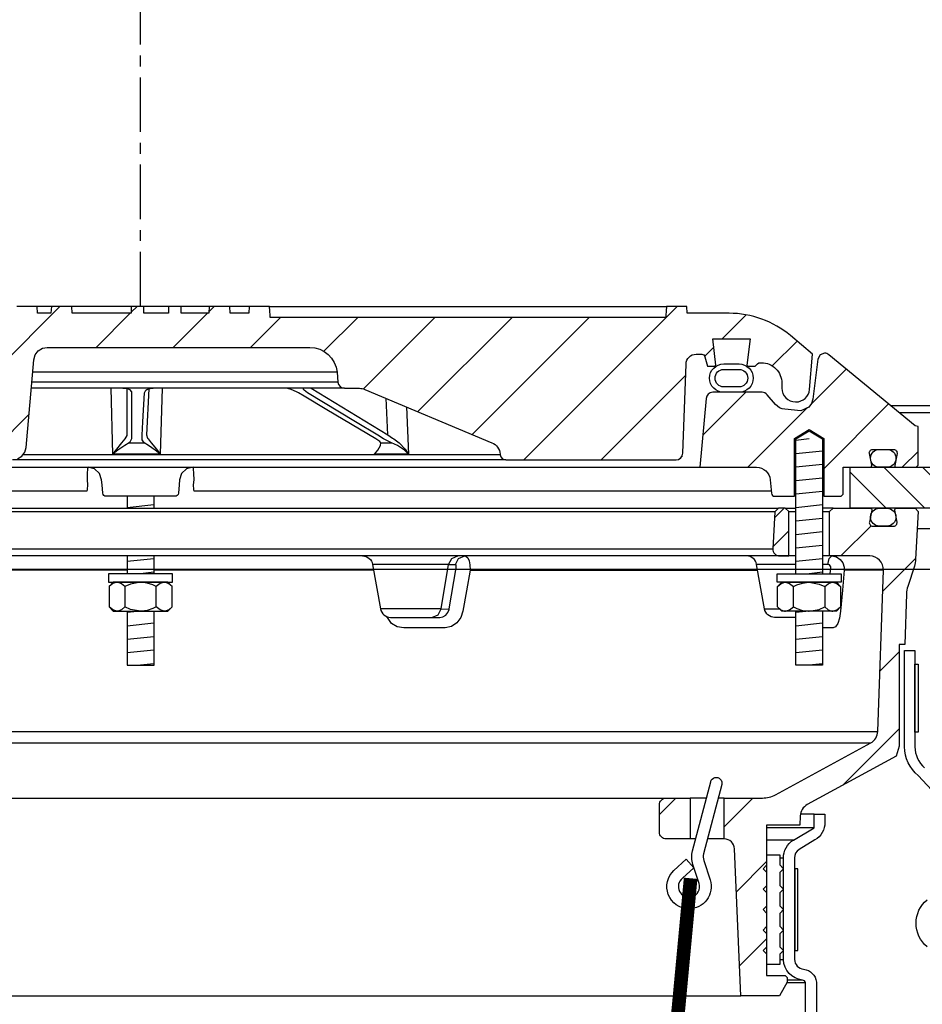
# Model space of a CAD drawing. Extents: x -169 to 6736, y -208 to 3022.
# Tile 519 of 656: x 6088.3 to 6096.57, y 416.02 to 425.05. Entities that reach past the tile are written whole.
import ezdxf

# ---------------------------------------------------------------- set-up
doc = ezdxf.new("R2010")
doc.units = 0
doc.header["$MEASUREMENT"] = 0
doc.linetypes.add('CENTER1', pattern=[0.6625, 0.5, -0.075, 0.0125, -0.075])
for name, color, linetype in [('CENTERLINE', 3, 'CENTER1'), ('FREEZE-LINES', 8, 'CONTINUOUS'), ('MULTI-PORT-MANHOLE', 2, 'CONTINUOUS'), ('MULTI-PORT-MANHOLE-HATCH', 252, 'CONTINUOUS'), ('MULTI-PORT-SHROUD', 1, 'CONTINUOUS'), ('MULTI-PORT-SPILL-BUCKET', 1, 'CONTINUOUS'), ('MULTI-PORT-SPILL-BUCKET-HATCH', 7, 'CONTINUOUS'), ('MULTI-PORT-SPILL-BUCKET-MANHOLE', 2, 'CONTINUOUS'), ('MULTI-PORT-SPILL-BUCKET-MANHOLE-HATCH', 7, 'CONTINUOUS'), ('MULTI-PORT-SPILL-BUCKET-SHROUD', 1, 'CONTINUOUS')]:
    doc.layers.add(name, color=color, linetype=linetype)
pattern_1 = [(45, (-1884.3607, -756.0172), (-0.35355339, 0.35355339), [])]

msp = doc.modelspace()

# ---------------------------------------------------------------- hatches: boundary and pattern name
at = {"layer": 'MULTI-PORT-MANHOLE-HATCH', "linetype": 'Continuous'}
h = msp.add_hatch(dxfattribs=at)
h.set_pattern_fill('LINE', color=256, scale=2, angle=45, style=0)
h.set_pattern_definition([(135, (14063.16914, -756.0172), (0.176776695, 0.176776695), [])])
h.paths.add_polyline_path([(6095.90422, 420.56986), (6095.90422, 420.94486), (6096.65422, 420.94486), (6096.65422, 421.44486), (6099.2636, 421.44486), (6099.2636, 420.94486), (6097.02922, 420.94486), (6097.02922, 420.56986)])
at = {"layer": 'MULTI-PORT-SPILL-BUCKET-HATCH', "linetype": 'Continuous'}
h = msp.add_hatch(dxfattribs=at)
h.set_pattern_fill('LINE', color=256, scale=4, angle=45, style=0)
h.set_pattern_definition([(45, (-1748.55816, -784.51195), (-0.35355339, 0.35355339), [])])
edge = h.paths.add_edge_path(flags=16)
edge.add_line((6095.34172, 420.13236), (6095.34172, 420.53861))
edge.add_line((6095.34172, 420.53861), (6095.31047, 420.56986))
edge.add_line((6095.31047, 420.56986), (6095.24797, 420.56986))
edge.add_line((6095.24797, 420.56986), (6095.215, 420.53688))
edge.add_line((6095.215, 420.53688), (6095.19724, 420.19813))
edge.add_arc((6095.25966, 420.19486), 0.0625, 176.99787, 269.997947)
edge.add_line((6095.25966, 420.13236), (6095.34172, 420.13236))
edge = h.paths.add_edge_path()
edge.add_line((6094.21978, 417.91361), (6094.43826, 417.91361))
edge.add_line((6094.43826, 417.91361), (6094.43826, 417.53861))
edge.add_line((6094.43826, 417.53861), (6094.21978, 417.53861))
edge.add_arc((6094.21978, 417.60111), 0.0625, 180, 270, ccw=False)
edge.add_line((6094.15728, 417.60111), (6094.15728, 417.85111))
edge.add_arc((6094.21978, 417.85111), 0.0625, 90, 180, ccw=False)
edge = h.paths.add_edge_path()
edge.add_arc((6096.08486, 420.00736), 0.125, 358, 450)
edge.add_line((6096.08486, 420.13236), (6095.71672, 420.13236))
edge.add_line((6095.71672, 420.13236), (6095.71672, 420.53861))
edge.add_line((6095.71672, 420.53861), (6095.74797, 420.56986))
edge.add_line((6095.74797, 420.56986), (6096.08753, 420.56986))
edge.add_arc((6096.08753, 420.55486), 0.015, -11.010479, 90.011204, ccw=False)
edge.add_line((6096.10225, 420.552), (6096.08108, 420.44307))
edge.add_arc((6096.11175, 420.43711), 0.03125, 169.001697, 270.001442)
edge.add_line((6096.11176, 420.40586), (6096.30369, 420.40586))
edge.add_arc((6096.30369, 420.43711), 0.03125, 269.999681, 370.999427)
edge.add_line((6096.33437, 420.44307), (6096.3132, 420.552))
edge.add_arc((6096.3283, 420.55455), 0.01532, 88.573656, 189.573401, ccw=False)
edge.add_line((6096.32868, 420.56986), (6096.49949, 420.56986))
edge.add_line((6096.49949, 420.56986), (6096.52759, 420.53865))
edge.add_line((6096.52759, 420.53865), (6096.50473, 420.10251))
edge.add_arc((6096.25506, 420.11559), 0.25001, 342.100386, 357.000406, ccw=False)
edge.add_line((6096.49297, 420.03875), (6096.433, 419.85308))
edge.add_arc((6096.6709, 419.77624), 0.25, 162.100003, 178.000095)
edge.add_line((6096.42105, 419.78497), (6096.40481, 419.31986))
edge.add_line((6096.40481, 419.31986), (6096.35427, 419.31986))
edge.add_line((6096.35427, 419.31986), (6096.35427, 418.38941))
edge.add_line((6096.35427, 418.38941), (6096.32682, 418.29642))
edge.add_line((6096.32682, 418.29642), (6095.51252, 417.85328))
edge.add_arc((6095.57227, 417.74349), 0.125, 118.554702, 177.000044)
edge.add_line((6095.44744, 417.75003), (6095.44291, 417.66361))
edge.add_line((6095.44291, 417.66361), (6095.13922, 417.66361))
edge.add_line((6095.13922, 417.66361), (6095.13922, 416.28861))
edge.add_line((6095.13922, 416.28861), (6095.29797, 416.28861))
edge.add_arc((6095.29797, 416.25736), 0.03125, 0, 90, ccw=False)
edge.add_line((6095.32922, 416.25736), (6095.32922, 416.22611))
edge.add_line((6095.32922, 416.22611), (6095.25706, 416.10111))
edge.add_line((6095.25706, 416.10111), (6094.90422, 416.10111))
edge.add_line((6094.90422, 416.10111), (6094.84538, 417.44895))
edge.add_arc((6094.75172, 417.44486), 0.09375, 2.499991, 90)
edge.add_line((6094.75172, 417.53861), (6094.75172, 417.91361))
edge.add_line((6094.75172, 417.91361), (6095.10211, 417.91361))
edge.add_arc((6095.10211, 418.1636), 0.25, 270.000244, 298.555091)
edge.add_line((6095.22161, 417.94402), (6096.09295, 418.41819))
edge.add_arc((6096.0332, 418.52799), 0.125, 298.554793, 357.999929)
edge.add_line((6096.15812, 418.52363), (6096.20978, 420.003))
h = msp.add_hatch(dxfattribs=at)
h.set_pattern_fill('LINE', color=256, scale=4, angle=45, style=0)
h.set_pattern_definition([(45, (-1884.3607, -756.0172), (-0.35355339, 0.35355339), [])])
edge = h.paths.add_edge_path()
edge.add_line((6095.34172, 420.13236), (6095.34172, 420.53861))
edge.add_line((6095.34172, 420.53861), (6095.31047, 420.56986))
edge.add_line((6095.31047, 420.56986), (6095.24797, 420.56986))
edge.add_line((6095.24797, 420.56986), (6095.215, 420.53688))
edge.add_line((6095.215, 420.53688), (6095.19724, 420.19813))
edge.add_arc((6095.25966, 420.19486), 0.0625, 176.99787, 269.997947)
edge.add_line((6095.25966, 420.13236), (6095.34172, 420.13236))
at = {"layer": 'MULTI-PORT-SPILL-BUCKET-MANHOLE-HATCH', "linetype": 'Continuous'}
h = msp.add_hatch(dxfattribs=at)
h.set_pattern_fill('LINE', color=256, scale=4, angle=45, style=0)
h.set_pattern_definition(pattern_1)
h.paths.add_polyline_path([(6094.40106, 421.89126, -0.4040269), (6094.49476, 421.98173), (6094.54469, 421.98173, -0.339462), (6094.57487, 421.95857), (6094.59797, 421.87236), (6094.66672, 421.87236), (6094.67563, 421.88126), (6094.64603, 422.12236), (6094.98742, 422.12236), (6094.95782, 421.88126), (6094.96672, 421.87236), (6095.03547, 421.87236), (6095.05757, 421.89445, -0.1989124), (6095.07967, 421.90361), (6095.09172, 421.90361, -0.4142136), (6095.27922, 421.71611), (6095.27922, 421.66923, 0.4182417), (6095.40594, 421.54424, 0.3928366), (6095.53218, 421.65834), (6095.56047, 421.98173), (6095.35753, 422.15203, 0.1763305), (6094.7951, 422.35673), (6094.41251, 422.35673), (6094.40814, 422.41923), (6094.22323, 422.41923), (6094.22039, 422.37854), (6094.21754, 422.33784), (6094.21689, 422.32853), (6094.21624, 422.31924), (6090.59184, 422.31924), (6090.59054, 422.33784), (6090.5877, 422.37854), (6090.58485, 422.41923), (6090.39967, 422.41923), (6090.3953, 422.35673), (6090.22552, 422.35673), (6090.22114, 422.41923), (6090.03363, 422.41923), (6090.02926, 422.35673), (6089.77531, 422.35673), (6089.77531, 422.41923), (6089.65934, 422.41923), (6089.65934, 422.35673), (6089.43515, 422.35673), (6089.43515, 422.41923), (6089.31918, 422.41923), (6089.31918, 422.35673), (6088.77919, 422.35673), (6088.77481, 422.41923), (6088.5873, 422.41923), (6088.58293, 422.35673), (6088.4612, 422.35673), (6088.45683, 422.41923), (6088.2661, 422.41923), (6088.24465, 422.41673), (6088.22443, 422.41084), (6088.2055, 422.40161), (6088.18837, 422.38936), (6088.17355, 422.37438), (6088.16145, 422.35715), (6088.15543, 422.34545), (6088.15068, 422.33318), (6088.147, 422.31932), (6088.14493, 422.30513), (6088.1094, 421.89899), (6088.07386, 421.49286), (6088.0688, 421.43497), (6088.06302, 421.36891), (6088.05919, 421.35294), (6088.05159, 421.33329), (6088.04083, 421.3152), (6088.02715, 421.29918), (6088.011, 421.28566), (6087.99279, 421.27507), (6087.96543, 421.26479), (6087.93919, 421.26298), (6085.8072, 421.26298), (6085.7619, 421.27148), (6085.72275, 421.29582), (6085.69509, 421.3327), (6085.68267, 421.37709), (6085.63619, 421.90834), (6085.64235, 421.95941), (6085.66856, 422.00368), (6085.71038, 422.03365), (6085.76072, 422.04423), (6086.12277, 422.04423), (6086.17061, 422.05375), (6086.21117, 422.08085), (6086.23827, 422.1214), (6086.24778, 422.16923), (6086.24778, 422.29423), (6086.23827, 422.34207), (6086.21117, 422.38262), (6086.17061, 422.40972), (6086.12277, 422.41923), (6085.93526, 422.41923), (6085.93089, 422.35673), (6085.59448, 422.35673), (6085.54806, 422.36028), (6085.50165, 422.36393), (6085.45432, 422.36039), (6085.4063, 422.35673), (6085.344, 422.35673), (6085.3212, 422.36279), (6085.30737, 422.37459), (6085.28099, 422.3952), (6085.25092, 422.40973), (6085.21834, 422.41728), (6085.18475, 422.41923), (6085.11948, 422.40859), (6085.06414, 422.3749), (6085.0549, 422.36693), (6085.03432, 422.35726), (6085.01965, 422.35673), (6084.99044, 422.35673), (6084.96806, 422.35849), (6084.94606, 422.36296), (6084.92429, 422.36891), (6084.90244, 422.37459), (6084.90093, 422.37492), (6084.89942, 422.37523), (6084.88704, 422.37704), (6084.87455, 422.37765), (6084.86052, 422.37688), (6084.84666, 422.37459), (6084.82481, 422.3689), (6084.80301, 422.36295), (6084.78097, 422.35849), (6084.75866, 422.35673), (6084.70917, 422.35673), (6084.68674, 422.36337), (6084.67197, 422.37401), (6084.67129, 422.37459), (6084.66468, 422.3801), (6084.65776, 422.38522), (6084.63588, 422.39791), (6084.61225, 422.40692), (6084.58677, 422.41229), (6084.56077, 422.41402), (6084.53327, 422.41209), (6084.50641, 422.40605), (6084.48078, 422.39547), (6084.45743, 422.38054), (6084.45379, 422.37762), (6084.44301, 422.36841), (6084.42049, 422.3577), (6084.40381, 422.35673), (6084.01335, 422.35673, 0.176327), (6083.45092, 422.15202), (6083.24797, 421.98173), (6083.27627, 421.65834, 0.3928366), (6083.40251, 421.54424, 0.4182417), (6083.52922, 421.66923), (6083.52922, 421.71611, -0.4142136), (6083.71672, 421.90361), (6083.72878, 421.90361, -0.1989124), (6083.75088, 421.89445), (6083.77297, 421.87236), (6083.84172, 421.87236), (6083.85063, 421.88126), (6083.82103, 422.12236), (6084.16242, 422.12236), (6084.13282, 421.88126), (6084.14172, 421.87236), (6084.21047, 421.87236), (6084.23357, 421.95857, -0.3394582), (6084.26376, 421.98173), (6084.31369, 421.98173, -0.4040263), (6084.40738, 421.89125), (6084.43595, 421.07331, 0.4040263), (6084.49841, 421.01298), (6084.65704, 421.01298), (6084.70876, 421.01683), (6084.76048, 421.02053), (6085.11589, 421.01858), (6085.48279, 421.0169), (6085.51359, 421.01597), (6085.54431, 421.01352), (6085.5546, 421.01298), (6088.23064, 421.01298), (6088.27595, 421.02148), (6088.31509, 421.04582), (6088.34275, 421.0827), (6088.35517, 421.12709), (6088.42543, 421.93013), (6088.43785, 421.97452), (6088.46551, 422.0114), (6088.50465, 422.03573), (6088.54996, 422.04423), (6090.95483, 422.04423, -0.3888787), (6091.20388, 421.81602), (6091.21173, 421.72628, 0.3888787), (6091.27399, 421.66923), (6091.4103, 421.66923, -0.0996827), (6091.45868, 421.65949), (6092.62302, 421.17076, -0.2784038), (6092.69916, 421.0664), (6092.69984, 421.05863, 0.3888787), (6092.74965, 421.01299), (6094.31004, 421.01298, 0.4040262), (6094.3725, 421.0733)])
h = msp.add_hatch(dxfattribs=at)
h.set_pattern_fill('LINE', color=256, scale=4, angle=45, style=0)
h.set_pattern_definition(pattern_1)
edge = h.paths.add_edge_path()
edge.add_line((6094.58438, 421.5753), (6094.52922, 420.94486))
edge.add_line((6094.52922, 420.94486), (6095.04769, 420.94486))
edge.add_arc((6095.04769, 420.81986), 0.125, 5.000099, 90.000043, ccw=False)
edge.add_line((6095.17222, 420.83075), (6095.18298, 420.70776))
edge.add_arc((6095.21411, 420.71048), 0.03125, 185, 270)
edge.add_line((6095.21411, 420.67923), (6095.39552, 420.67923))
edge.add_line((6095.39552, 420.67923), (6095.39552, 421.21048))
edge.add_line((6095.39552, 421.21048), (6095.52922, 421.29082))
edge.add_line((6095.52922, 421.29082), (6095.66292, 421.21048))
edge.add_line((6095.66292, 421.21048), (6095.66292, 420.67923))
edge.add_line((6095.66292, 420.67923), (6095.81047, 420.67923))
edge.add_arc((6095.81047, 420.71048), 0.03125, 270, 360)
edge.add_line((6095.84172, 420.71048), (6095.84172, 420.94486))
edge.add_line((6095.84172, 420.94486), (6096.08677, 420.94486))
edge.add_arc((6096.08677, 420.96048), 0.01562, 270, 370.999746)
edge.add_line((6096.10211, 420.96346), (6096.08108, 421.07165))
edge.add_arc((6096.11176, 421.07761), 0.03125, 90.000847, 191.000593, ccw=False)
edge.add_line((6096.11175, 421.10886), (6096.30369, 421.10886))
edge.add_arc((6096.30369, 421.07761), 0.03125, -10.998303, 90.001443, ccw=False)
edge.add_line((6096.33437, 421.07165), (6096.3132, 420.96272))
edge.add_arc((6096.32793, 420.95986), 0.01501, 169.008936, 269.975776)
edge.add_line((6096.32792, 420.94486), (6096.49797, 420.94486))
edge.add_arc((6096.49797, 420.97611), 0.03125, 270, 360)
edge.add_line((6096.52922, 420.97611), (6096.52922, 421.31986))
edge.add_line((6096.52922, 421.31986), (6096.50091, 421.32517))
edge.add_line((6096.50091, 421.32517), (6095.70993, 421.97727))
edge.add_arc((6095.67026, 421.92898), 0.0625, 50.600528, 90)
edge.add_line((6095.67026, 421.99148), (6095.62949, 421.97615))
edge.add_line((6095.62949, 421.97615), (6095.60872, 421.93767))
edge.add_line((6095.60872, 421.93767), (6095.56344, 421.57072))
edge.add_line((6095.56344, 421.57072), (6095.55152, 421.53057))
edge.add_line((6095.55152, 421.53057), (6095.52643, 421.49671))
edge.add_line((6095.52643, 421.49671), (6095.45422, 421.46391))
edge.add_line((6095.45422, 421.46391), (6095.30511, 421.47696))
edge.add_arc((6095.316, 421.60149), 0.125, 220.000141, 265.000351, ccw=False)
edge.add_line((6095.22024, 421.52114), (6095.14565, 421.61003))
edge.add_arc((6095.09778, 421.56986), 0.0625, 40.001024, 90.001569)
edge.add_line((6095.09778, 421.63236), (6094.64664, 421.63236))
edge.add_arc((6094.64664, 421.56986), 0.0625, 90, 175)

# ---------------------------------------------------------------- linework, layer by layer
at = {"layer": 'CENTERLINE', "flags": 128}
msp.add_lwpolyline([(6089.40422, 422.41923), (6089.40422, 439.73881), (6097.49321, 447.8278), (6097.49321, 465.14738)], dxfattribs=at)
at = {"layer": 'FREEZE-LINES', "linetype": 'Continuous'}
msp.add_line((6657.53241, 420.00736), (5613.53241, 420.00736), dxfattribs=at)
at = {"layer": 'MULTI-PORT-MANHOLE', "color": 7, "linetype": 'Continuous'}
for p, q in [((6102.52922, 421.50736), (6096.27992, 421.50736)), ((6097.90422, 420.38236), (6096.5194, 420.38236))]:
    msp.add_line(p, q, dxfattribs=at)
at = {"layer": 'MULTI-PORT-MANHOLE', "color": 254, "linetype": 'Continuous'}
msp.add_line((6096.65422, 421.44486), (6096.35573, 421.44486), dxfattribs=at)
at = {"layer": 'MULTI-PORT-MANHOLE', "linetype": 'Continuous'}
msp.add_lwpolyline([(6095.90422, 420.56986), (6095.90422, 420.94486), (6096.65422, 420.94486), (6096.65422, 421.44486), (6099.2636, 421.44486), (6099.2636, 420.94486), (6097.02922, 420.94486), (6097.02922, 420.56986)], close=True, dxfattribs=at)
at = {"layer": 'MULTI-PORT-SHROUD', "color": 1, "linetype": 'Continuous'}
for points in [[(6097.02398, 417.58801), (6096.52702, 418.11944, -0.2216953), (6096.40422, 418.38277), (6096.40422, 419.26619), (6096.49797, 419.26619), (6096.49797, 418.38277, 0.2216953), (6096.58728, 418.19126)], [(6096.60889, 416.55074, -0.4663072), (6096.60889, 416.98164)]]:
    msp.add_lwpolyline(points, format="xyb", dxfattribs=at)
at = {"layer": 'MULTI-PORT-SHROUD', "color": 7, "linetype": 'Continuous'}
msp.add_lwpolyline([(6096.49797, 418.51619), (6096.49797, 419.14119), (6096.52797, 419.14119), (6096.52797, 418.51619)], close=True, dxfattribs=at)
at = {"layer": 'MULTI-PORT-SPILL-BUCKET', "color": 7, "linetype": 'Continuous'}
for p, q in [((6083.56047, 420.56986), (6095.24797, 420.56986)), ((6095.31047, 420.56986), (6095.40602, 420.56986)), ((6095.74797, 420.56986), (6095.65242, 420.56986)), ((6095.215, 420.53688), (6083.59345, 420.53688)), ((6095.34172, 420.53861), (6095.40602, 420.53861)), ((6095.65242, 420.53861), (6095.71672, 420.53861)), ((6083.61121, 420.19813), (6095.19724, 420.19813)), ((6095.40602, 420.13236), (6083.40242, 420.13236)), ((6095.73569, 420.13236), (6095.65242, 420.13236)), ((6089.28102, 420.003), (6087.26897, 420.003)), ((6091.53948, 420.003), (6089.52742, 420.003)), ((6092.2255, 420.05489), (6091.53033, 420.05489)), ((6092.2255, 420.05489), (6092.28872, 420.05489)), ((6092.42243, 420.003), (6095.05725, 420.003)), ((6095.40602, 420.05489), (6095.0481, 420.05489)), ((6095.70036, 420.05489), (6095.65242, 420.05489)), ((6096.20978, 420.003), (6095.85154, 420.003)), ((6092.15911, 419.64733), (6091.60219, 419.64733)), ((6092.15911, 419.64733), (6092.23056, 419.64513)), ((6095.11997, 419.64733), (6095.25825, 419.64733)), ((6082.65032, 418.52363), (6096.15812, 418.52363)), ((6082.7155, 418.41819), (6096.09295, 418.41819)), ((6084.58867, 417.91361), (6094.21978, 417.91361)), ((6094.588, 417.91361), (6094.43826, 417.91361)), ((6094.75172, 417.91361), (6094.69634, 417.91361)), ((6094.48932, 417.53861), (6094.43826, 417.53861)), ((6094.75172, 417.53861), (6094.59766, 417.53861)), ((6083.90422, 416.10111), (6094.90422, 416.10111))]:
    msp.add_line(p, q, dxfattribs=at)
at = {"layer": 'MULTI-PORT-SPILL-BUCKET', "color": 2, "linetype": 'Continuous'}
for p, q in [((6089.25988, 419.85318), (6089.25988, 419.66504)), ((6089.54856, 419.66504), (6089.54856, 419.85318)), ((6095.38489, 419.66504), (6095.38489, 419.85318)), ((6095.67356, 419.85318), (6095.67356, 419.66504))]:
    msp.add_line(p, q, dxfattribs=at)
for points in [[(6095.40602, 419.96986), (6095.40602, 421.20454), (6095.52922, 421.27857), (6095.65242, 421.20454), (6095.65242, 419.96986)], [(6089.28102, 420.67923), (6089.28102, 420.56986)], [(6089.52742, 420.56986), (6089.52742, 420.67923)], [(6089.28102, 420.13236), (6089.28102, 419.96986)], [(6089.52742, 419.96986), (6089.52742, 420.13236)], [(6089.6929, 419.85318), (6089.66281, 419.87807), (6089.62979, 419.89186), (6089.62073, 419.89186), (6089.62073, 419.89186), (6089.58322, 419.88085), (6089.54856, 419.85318), (6089.51616, 419.86794), (6089.46572, 419.88441), (6089.41156, 419.89175), (6089.40422, 419.89186), (6089.31122, 419.87512), (6089.25988, 419.85318), (6089.2298, 419.87807), (6089.19678, 419.89186), (6089.18772, 419.89186), (6089.1502, 419.88085), (6089.11555, 419.85318)], [(6095.24055, 419.85318), (6095.27063, 419.87807), (6095.30366, 419.89186), (6095.31272, 419.89186), (6095.31272, 419.89186), (6095.35023, 419.88085), (6095.38489, 419.85318), (6095.41729, 419.86794), (6095.46773, 419.88441), (6095.52189, 419.89175), (6095.52922, 419.89186), (6095.62223, 419.87512), (6095.67356, 419.85318), (6095.70365, 419.87807), (6095.73667, 419.89186), (6095.74573, 419.89186), (6095.78325, 419.88085), (6095.8179, 419.85318)], [(6089.6929, 419.66504), (6089.66281, 419.64015), (6089.62979, 419.62636), (6089.62073, 419.62636), (6089.62073, 419.62636), (6089.58322, 419.63737), (6089.54856, 419.66504), (6089.51616, 419.65028), (6089.46572, 419.63381), (6089.41156, 419.62647), (6089.40422, 419.62636), (6089.31122, 419.6431), (6089.25988, 419.66504), (6089.2298, 419.64015), (6089.19678, 419.62636), (6089.18772, 419.62636), (6089.1502, 419.63737), (6089.11555, 419.66504)], [(6095.24055, 419.66504), (6095.27063, 419.64015), (6095.30366, 419.62636), (6095.31272, 419.62636), (6095.31272, 419.62636), (6095.35023, 419.63737), (6095.38489, 419.66504), (6095.41729, 419.65028), (6095.46773, 419.63381), (6095.52189, 419.62647), (6095.52922, 419.62636), (6095.62223, 419.6431), (6095.67356, 419.66504), (6095.70365, 419.64015), (6095.73667, 419.62636), (6095.74573, 419.62636), (6095.78325, 419.63737), (6095.8179, 419.66504)], [(6089.28102, 419.62636), (6089.28102, 419.13249), (6089.52742, 419.13249), (6089.52742, 419.62636)], [(6095.65242, 419.62636), (6095.65242, 419.13249), (6095.40602, 419.13249), (6095.40602, 419.62636)]]:
    msp.add_lwpolyline(points, dxfattribs=at)
at = {"layer": 'MULTI-PORT-SPILL-BUCKET', "linetype": 'Continuous'}
for points in [[(6096.20978, 420.00299, 0.4244748), (6096.08486, 420.13236), (6095.71672, 420.13236), (6095.71672, 420.53861), (6095.74797, 420.56986), (6096.08753, 420.56986, -0.4717463), (6096.10225, 420.552), (6096.08108, 420.44307, 0.4716293), (6096.11176, 420.40586), (6096.30369, 420.40586, 0.4716293), (6096.33437, 420.44307), (6096.3132, 420.552, -0.4716293), (6096.32868, 420.56986), (6096.49949, 420.56986), (6096.52759, 420.53865), (6096.50473, 420.10251, -0.0651054), (6096.49297, 420.03875), (6096.433, 419.85308, 0.0694888), (6096.42105, 419.78497), (6096.40481, 419.31986), (6096.35427, 419.31986), (6096.35427, 418.38941), (6096.32682, 418.29642), (6095.51252, 417.85328, 0.2606918), (6095.44744, 417.75003), (6095.44291, 417.66361), (6095.13922, 417.66361), (6095.13922, 416.28861), (6095.29797, 416.28861, -0.4142136), (6095.32922, 416.25736), (6095.32922, 416.22611), (6095.25706, 416.10111), (6094.90422, 416.10111), (6094.84538, 417.44895, 0.4014907), (6094.75172, 417.53861), (6094.75172, 417.53861), (6094.75172, 417.91361), (6095.10211, 417.91361, 0.1252428), (6095.22161, 417.94402), (6096.09295, 418.41819, 0.265356), (6096.15812, 418.52363), (6096.20978, 420.003)], [(6095.34172, 420.13236), (6095.34172, 420.53861), (6095.31047, 420.56986), (6095.24797, 420.56986), (6095.215, 420.53688), (6095.19724, 420.19813, 0.4296343), (6095.25966, 420.13236), (6095.34172, 420.13236)]]:
    msp.add_lwpolyline(points, format="xyb", dxfattribs=at)
at = {"layer": 'MULTI-PORT-SPILL-BUCKET', "color": 7, "linetype": 'Continuous'}
for points in [[(6096.32372, 420.48586, -0.4142136), (6096.24372, 420.40586), (6096.17172, 420.40586, -0.4142136), (6096.09172, 420.48586), (6096.09172, 420.48986, -0.4142136), (6096.17172, 420.56986), (6096.24372, 420.56986, -0.4142136), (6096.32372, 420.48986)], [(6091.438, 420.13236, -0.3639702), (6091.53033, 420.05489), (6091.60219, 419.64733, 0.3639702), (6091.69452, 419.56986), (6092.14669, 419.56986), (6092.17471, 419.57515), (6092.19967, 419.59044), (6092.21882, 419.61396), (6092.23011, 419.64294), (6092.231, 419.64733), (6092.29558, 420.02255), (6092.29656, 420.03056), (6092.29655, 420.04035), (6092.2951, 420.04813), (6092.2924, 420.05314), (6092.28872, 420.05489), (6092.31835, 420.11042), (6092.37402, 420.13236), (6092.38503, 420.12965), (6092.40117, 420.11417), (6092.41368, 420.08661), (6092.42113, 420.05011), (6092.42243, 420.003), (6092.38923, 419.8123), (6092.35703, 419.62778), (6092.33712, 419.569), (6092.30085, 419.5205), (6092.25187, 419.48727), (6092.19494, 419.47314), (6092.18508, 419.47284), (6092.00151, 419.47284), (6091.81569, 419.47284), (6091.75625, 419.48364), (6091.7036, 419.51493), (6091.65934, 419.577)], [(6095.40602, 419.56986), (6095.21229, 419.56986, -0.3639702), (6095.11997, 419.64733), (6095.0481, 420.05489, 0.3639702), (6094.95578, 420.13236)]]:
    msp.add_lwpolyline(points, format="xyb", dxfattribs=at)
for points in [[(6092.07381, 419.56986), (6092.12948, 419.59179), (6092.15911, 419.64733), (6092.2255, 420.05489), (6092.25512, 420.11042), (6092.3108, 420.13236)], [(6095.72276, 419.96986), (6095.72745, 420.02255), (6095.7267, 420.03311), (6095.72269, 420.04257), (6095.71583, 420.04985), (6095.70699, 420.05404), (6095.70036, 420.05489), (6095.71263, 420.11042), (6095.73569, 420.13236), (6095.77972, 420.12324), (6095.81303, 420.10122), (6095.83745, 420.06862), (6095.8502, 420.02906), (6095.85154, 420.003), (6095.83492, 419.81847), (6095.81759, 419.62778), (6095.80728, 419.56296), (6095.79146, 419.51493), (6095.7711, 419.48364), (6095.74842, 419.47284), (6095.73788, 419.47284), (6095.65242, 419.47284)]]:
    msp.add_lwpolyline(points, dxfattribs=at)
at = {"layer": 'MULTI-PORT-SPILL-BUCKET', "color": 2, "linetype": 'Continuous'}
for points in [[(6089.11122, 419.89186), (6089.69722, 419.89186), (6089.69722, 419.96986), (6089.69722, 419.96986), (6089.11122, 419.96986)], [(6095.82222, 419.89186), (6095.23623, 419.89186), (6095.23623, 419.96986), (6095.23623, 419.96986), (6095.82222, 419.96986)], [(6089.15422, 419.89186), (6089.11555, 419.85318), (6089.11555, 419.66504), (6089.15422, 419.62636), (6089.65422, 419.62636), (6089.6929, 419.66504), (6089.6929, 419.85318), (6089.65422, 419.89186)], [(6095.77922, 419.89186), (6095.8179, 419.85318), (6095.8179, 419.66504), (6095.77922, 419.62636), (6095.27922, 419.62636), (6095.24055, 419.66504), (6095.24055, 419.85318), (6095.27922, 419.89186)], [(6095.26422, 416.48486), (6095.29547, 416.51611), (6095.26422, 416.54736), (6095.26422, 416.67236), (6095.29547, 416.70361), (6095.26422, 416.73486), (6095.26422, 416.85986), (6095.29547, 416.89111), (6095.26422, 416.92236), (6095.26422, 417.04736), (6095.29547, 417.07861), (6095.26422, 417.10986), (6095.26422, 417.23486), (6095.29547, 417.26611), (6095.26422, 417.29736), (6095.26422, 417.39111), (6095.13922, 417.39111), (6095.13922, 417.29736), (6095.10797, 417.26611), (6095.13922, 417.23486), (6095.13922, 417.10986), (6095.10797, 417.07861), (6095.13922, 417.04736), (6095.13922, 416.92236), (6095.10797, 416.89111), (6095.13922, 416.85986), (6095.13922, 416.73486), (6095.10797, 416.70361), (6095.13922, 416.67236), (6095.13922, 416.54736), (6095.10797, 416.51611), (6095.13922, 416.48486), (6095.13922, 416.39111), (6095.26422, 416.39111)]]:
    msp.add_lwpolyline(points, close=True, dxfattribs=at)
at = {"layer": 'MULTI-PORT-SPILL-BUCKET', "color": 1, "linetype": 'Continuous'}
msp.add_lwpolyline([(6094.42442, 416.89798, -0.6731304), (6094.29092, 417.25079), (6094.40285, 417.35282), (6094.47383, 417.27463), (6094.3679, 417.17807, 0.8037767), (6094.45257, 417.00654, 0.4355059), (6094.52044, 417.13134), (6094.46402, 417.30603, -0.1437673), (6094.46054, 417.42923), (6094.62739, 418.06327, -1), (6094.72871, 418.0366), (6094.56202, 417.40318, 0.144445), (6094.56385, 417.3413), (6094.62103, 417.16335, -0.5162048)], format="xyb", close=True, dxfattribs=at)
at = {"layer": 'MULTI-PORT-SPILL-BUCKET', "linetype": 'Continuous'}
msp.add_lwpolyline([(6094.21978, 417.91361), (6094.43826, 417.91361), (6094.43826, 417.53861), (6094.21978, 417.53861, -0.4142136), (6094.15728, 417.60111), (6094.15728, 417.85111, -0.4142136)], format="xyb", close=True, dxfattribs=at)
at = {"layer": 'MULTI-PORT-SPILL-BUCKET', "color": 7, "const_width": 0.125}
msp.add_lwpolyline([(6094.44354, 417.17814), (6094.11714, 413.69339)], dxfattribs=at)
at = {"layer": 'MULTI-PORT-SPILL-BUCKET-HATCH', "linetype": 'Continuous'}
for p, q in [((6095.52922, 421.20454), (6095.40662, 421.19177)), ((6095.65183, 421.09385), (6095.40662, 421.0683)), ((6095.65183, 420.97038), (6095.40662, 420.94483)), ((6095.65183, 420.84691), (6095.40662, 420.82136)), ((6095.65183, 420.72344), (6095.40662, 420.69789)), ((6089.52683, 420.59997), (6089.28162, 420.57443)), ((6095.65183, 420.59997), (6095.40662, 420.57443)), ((6095.65183, 420.47651), (6095.40662, 420.45096)), ((6095.65183, 420.35304), (6095.40662, 420.32749)), ((6095.65183, 420.22957), (6095.40662, 420.20402)), ((6089.52683, 420.1061), (6089.28162, 420.08055)), ((6095.65183, 420.1061), (6095.40662, 420.08055)), ((6089.52683, 419.98263), (6089.40422, 419.96986)), ((6095.65183, 419.98263), (6095.52922, 419.96986))]:
    msp.add_line(p, q, dxfattribs=at)
at = {"layer": 'MULTI-PORT-SPILL-BUCKET-HATCH'}
for p, q in [((6089.40422, 419.62636), (6089.28162, 419.61359)), ((6095.52922, 419.62636), (6095.40662, 419.61359)), ((6089.52683, 419.51567), (6089.28162, 419.49012)), ((6095.65183, 419.51567), (6095.40662, 419.49012)), ((6089.52683, 419.3922), (6089.28162, 419.36665)), ((6095.65183, 419.3922), (6095.40662, 419.36665)), ((6089.52683, 419.26873), (6089.28162, 419.24318)), ((6095.65183, 419.26873), (6095.40662, 419.24318)), ((6089.52683, 419.14526), (6089.40422, 419.13249)), ((6095.65183, 419.14526), (6095.52922, 419.13249))]:
    msp.add_line(p, q, dxfattribs=at)
at = {"layer": 'MULTI-PORT-SPILL-BUCKET-MANHOLE', "color": 7, "linetype": 'Continuous'}
for p, q in [((6088.5873, 422.41923), (6088.45683, 422.41923)), ((6089.31918, 422.41923), (6088.77481, 422.41923)), ((6089.65934, 422.41923), (6089.43515, 422.41923)), ((6090.03363, 422.41923), (6089.77531, 422.41923)), ((6090.39967, 422.41923), (6090.22114, 422.41923)), ((6090.58485, 422.41923), (6094.22316, 422.4182)), ((6091.20388, 421.81602), (6088.41545, 421.81602)), ((6091.21173, 421.72628), (6088.4076, 421.72628)), ((6091.27399, 421.66923), (6088.4026, 421.66923)), ((6091.66803, 421.24304), (6091.65333, 421.57779)), ((6091.83956, 421.49962), (6091.85818, 421.0664)), ((6091.60481, 421.17076), (6091.70414, 421.17076)), ((6092.74965, 421.01299), (6088.23065, 421.01299)), ((6092.69984, 421.05863), (6088.3247, 421.05863)), ((6084.27922, 420.94486), (6094.52922, 420.94486))]:
    msp.add_line(p, q, dxfattribs=at)
at = {"layer": 'MULTI-PORT-SPILL-BUCKET-MANHOLE', "linetype": 'Continuous'}
for points in [[(6088.27595, 421.02148), (6088.31509, 421.04582), (6088.34275, 421.0827), (6088.35517, 421.12709), (6088.42543, 421.93013), (6088.43785, 421.97452), (6088.46551, 422.0114), (6088.50465, 422.03573), (6088.54996, 422.04423), (6090.95483, 422.04423, -0.3888787), (6091.20388, 421.81602), (6091.21173, 421.72628, 0.3888787), (6091.27399, 421.66923), (6091.4103, 421.66923, -0.0996827), (6091.45868, 421.65949), (6092.62302, 421.17076, -0.2784038), (6092.69916, 421.0664), (6092.69984, 421.05863, 0.3888787), (6092.74965, 421.01299), (6094.31004, 421.01298, 0.4040262), (6094.3725, 421.0733), (6094.40106, 421.89126, -0.4040269), (6094.49476, 421.98173), (6094.54469, 421.98173, -0.339462), (6094.57487, 421.95857), (6094.59797, 421.87236), (6094.66672, 421.87236), (6094.67563, 421.88126), (6094.64603, 422.12236), (6094.98742, 422.12236), (6094.95782, 421.88126), (6094.96672, 421.87236), (6095.03547, 421.87236), (6095.05757, 421.89445, -0.1989124), (6095.07967, 421.90361), (6095.09172, 421.90361, -0.4142136), (6095.27922, 421.71611), (6095.27922, 421.66923, 0.4142136), (6095.40422, 421.54423), (6095.40766, 421.54423, 0.3888787), (6095.53218, 421.65834), (6095.56047, 421.98173), (6095.35753, 422.15203, 0.1763305), (6094.7951, 422.35673), (6094.41251, 422.35673), (6094.40814, 422.41923), (6094.22323, 422.41923), (6094.22039, 422.37854), (6094.21754, 422.33784), (6094.21689, 422.32853), (6094.21624, 422.31924), (6090.59184, 422.31924), (6090.59119, 422.32853), (6090.59054, 422.33784), (6090.5877, 422.37854), (6090.58485, 422.41923), (6090.39967, 422.41923), (6090.3953, 422.35673), (6090.22552, 422.35673), (6090.22114, 422.41923), (6090.03363, 422.41923), (6090.02926, 422.35673), (6089.77531, 422.35673), (6089.77531, 422.41923), (6089.65934, 422.41923), (6089.65934, 422.35673), (6089.43515, 422.35673), (6089.43515, 422.41923), (6089.31918, 422.41923), (6089.31918, 422.35673), (6088.77919, 422.35673), (6088.77481, 422.41923), (6088.5873, 422.41923), (6088.58293, 422.35673), (6088.4612, 422.35673), (6088.45683, 422.41923), (6088.26947, 422.41923)], [(6094.58438, 421.5753), (6094.52922, 420.94486), (6095.04769, 420.94486, -0.3888784), (6095.17222, 420.83075), (6095.18298, 420.70776, 0.3888787), (6095.21411, 420.67923), (6095.39552, 420.67923), (6095.39552, 421.21048), (6095.52922, 421.29082), (6095.66292, 421.21048), (6095.66292, 420.67923), (6095.81047, 420.67923, 0.4142136), (6095.84172, 420.71048), (6095.84172, 420.94486), (6096.08677, 420.94486, 0.4716293), (6096.10211, 420.96346), (6096.08108, 421.07165, -0.4716293), (6096.11175, 421.10886), (6096.30369, 421.10886, -0.4716293), (6096.33437, 421.07165), (6096.3132, 420.96272, 0.4714538), (6096.32792, 420.94486), (6096.49797, 420.94486, 0.4142136), (6096.52922, 420.97611), (6096.52922, 421.31986), (6096.50091, 421.32517), (6095.70993, 421.97727, 0.1736265), (6095.67026, 421.99148), (6095.62949, 421.97615), (6095.60872, 421.93767), (6095.56344, 421.57072), (6095.55152, 421.53057), (6095.52643, 421.49671), (6095.45422, 421.46391), (6095.30511, 421.47696, -0.1989133), (6095.22024, 421.52114), (6095.14565, 421.61003, 0.2216972), (6095.09778, 421.63236), (6094.64664, 421.63236, 0.3888787), (6094.58438, 421.5753)]]:
    msp.add_lwpolyline(points, format="xyb", dxfattribs=at)
at = {"layer": 'MULTI-PORT-SPILL-BUCKET-MANHOLE', "color": 7, "linetype": 'Continuous'}
for points in [[(6094.88672, 421.89236, -1), (6094.88672, 421.63236), (6094.74672, 421.63236, -1), (6094.74672, 421.89236)], [(6094.88672, 421.68236), (6094.74672, 421.68236, -1), (6094.74672, 421.84236), (6094.88672, 421.84236, -1)]]:
    msp.add_lwpolyline(points, format="xyb", close=True, dxfattribs=at)
for points in [[(6089.6018, 421.66923), (6089.58464, 421.0664), (6089.15124, 421.0664), (6089.13527, 421.66923)], [(6089.24309, 421.66916), (6089.28378, 421.66581), (6089.30214, 421.65949), (6089.32015, 421.63725), (6089.32174, 421.62795), (6089.32171, 421.59701), (6089.32163, 421.47322), (6089.3215, 421.20721), (6089.31006, 421.18067), (6089.29924, 421.17076), (6089.25959, 421.14524), (6089.19747, 421.10114), (6089.15164, 421.06671), (6089.15124, 421.0664), (6089.15154, 421.0668), (6089.1862, 421.11162), (6089.23395, 421.17037), (6089.26443, 421.20495), (6089.28056, 421.23564), (6089.2811, 421.24304), (6089.28115, 421.66603)], [(6089.50271, 421.17037), (6089.54984, 421.11162), (6089.58464, 421.0664), (6089.53853, 421.10114), (6089.477, 421.14524), (6089.43818, 421.17076), (6089.41916, 421.19624), (6089.41783, 421.20721), (6089.41945, 421.23816), (6089.4259, 421.36197), (6089.43972, 421.62795), (6089.45108, 421.65105), (6089.46099, 421.65949), (6089.49152, 421.66759), (6089.52108, 421.66916)], [(6089.48001, 421.66453), (6089.45788, 421.24304), (6089.46752, 421.21189), (6089.47308, 421.20495), (6089.50271, 421.17037)], [(6090.96571, 421.66923), (6091.66803, 421.24304), (6091.71335, 421.21189), (6091.72588, 421.20495), (6091.77445, 421.17037), (6091.82839, 421.11162), (6091.85794, 421.0668), (6091.54833, 421.0664), (6091.57753, 421.10114), (6091.60303, 421.14524), (6091.60481, 421.17076), (6091.596, 421.18067), (6091.55958, 421.20721), (6091.11137, 421.47322), (6090.90277, 421.59701), (6090.85062, 421.62795), (6090.83377, 421.63725), (6090.78297, 421.65949), (6090.74078, 421.66923)], [(6091.85794, 421.0668), (6091.85818, 421.0664), (6091.85788, 421.06671), (6091.82136, 421.10114), (6091.75846, 421.14524), (6091.70414, 421.17076), (6091.64787, 421.19624), (6091.62845, 421.20721), (6091.57744, 421.23816), (6091.37341, 421.36197), (6090.93497, 421.62795), (6090.90392, 421.65105), (6090.89653, 421.65949), (6090.8976, 421.66923)], [(6089.29924, 421.17076), (6089.43818, 421.17076)]]:
    msp.add_lwpolyline(points, dxfattribs=at)
for points in [[(6096.32372, 421.02486, -0.4142136), (6096.24372, 420.94486), (6096.17172, 420.94486, -0.4142136), (6096.09172, 421.02486), (6096.09172, 421.02886, -0.4142136), (6096.17172, 421.10886), (6096.24372, 421.10886, -0.4142136), (6096.32372, 421.02886)], [(6095.18137, 420.72611), (6089.89558, 420.72611), (6089.89229, 420.74253), (6089.89073, 420.78316), (6089.89475, 420.83075), (6089.89317, 420.88855), (6089.88963, 420.92988), (6089.88496, 420.94486), (6089.82573, 420.92988), (6089.7807, 420.88855), (6089.76064, 420.83075), (6089.75665, 420.78316), (6089.75047, 420.70776, -0.3888787), (6089.71934, 420.67923), (6089.08911, 420.67923, -0.3888787), (6089.05798, 420.70776), (6089.05179, 420.78316), (6089.0478, 420.83075), (6089.02775, 420.88855), (6088.98271, 420.92988), (6088.92349, 420.94486), (6088.91882, 420.92988), (6088.91528, 420.88855), (6088.9137, 420.83075), (6088.91771, 420.78316), (6088.91615, 420.74253), (6088.91287, 420.72611), (6083.62707, 420.72611)]]:
    msp.add_lwpolyline(points, format="xyb", dxfattribs=at)
at = {"layer": 'MULTI-PORT-SPILL-BUCKET-SHROUD', "color": 7, "linetype": 'Continuous'}
for p, q in [((6095.57422, 417.76611), (6095.44933, 417.76611)), ((6095.57422, 417.64079), (6095.13922, 417.64079)), ((6095.38566, 417.52831), (6095.13922, 417.52831)), ((6095.29422, 417.36375), (6095.26422, 417.36375)), ((6095.3942, 416.51611), (6095.39797, 416.51611)), ((6095.39797, 416.51611), (6095.39922, 416.51611)), ((6095.29422, 416.43201), (6095.26422, 416.43201)), ((6095.4961, 416.22018), (6095.3258, 416.22018)), ((6095.46781, 416.24502), (6095.32922, 416.24502))]:
    msp.add_line(p, q, dxfattribs=at)
at = {"layer": 'MULTI-PORT-SPILL-BUCKET-SHROUD', "linetype": 'Continuous'}
msp.add_lwpolyline([(6095.4961, 415.94518), (6095.4961, 416.22018, 0.3349508), (6095.46781, 416.24502, -0.3722619), (6095.29422, 416.43201), (6095.29422, 417.36375, -0.2641245), (6095.38566, 417.52831), (6095.57422, 417.64079), (6095.57422, 417.76611), (6095.67422, 417.76611), (6095.67422, 417.69048, -0.2641245), (6095.58278, 417.52946), (6095.43737, 417.44271, 0.2641245), (6095.39422, 417.3643), (6095.39422, 416.4341, 0.3652011), (6095.47787, 416.34452, -0.3585463), (6095.5961, 416.22687), (6095.5961, 415.94518, -0.4142136)], format="xyb", dxfattribs=at)
at = {"layer": 'MULTI-PORT-SPILL-BUCKET-SHROUD', "color": 7, "linetype": 'Continuous'}
msp.add_lwpolyline([(6095.39922, 417.26611), (6095.39922, 416.51611), (6095.42422, 416.51611), (6095.42422, 417.26611), (6095.39922, 417.26611), (6095.39797, 417.26611), (6095.3942, 417.26611)], dxfattribs=at)

doc.saveas('drawing.dxf')
